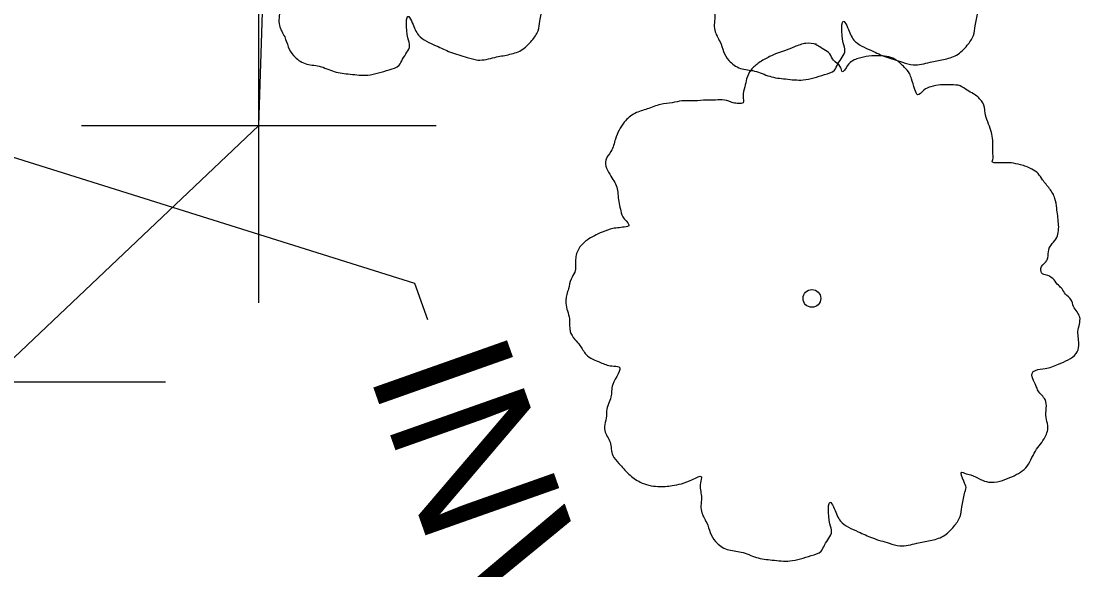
# Model space of a CAD drawing. Extents: x 2004847 to 2009016, y 1134161 to 1140101.
# Drawn here: x 2007632.02 to 2007661.9, y 1137769.44 to 1137784.91 of the extents above; entities that cross this region are included whole.
import ezdxf

# ---------------------------------------------------------------- set-up
doc = ezdxf.new("R2010")
doc.units = 0
for name, color, linetype in [('RD_EX_DR_Inlet_txCode', 7, 'Continuous'), ('RD_EX_DV_Prop_txCode', 7, 'Continuous'), ('RD_EX_Misc', 7, 'Continuous'), ('RD_EX_VEG', 7, 'Continuous')]:
    doc.layers.add(name, color=color, linetype=linetype)

msp = doc.modelspace()

# ---------------------------------------------------------------- linework, layer by layer
at = {"layer": 'RD_EX_DR_Inlet_txCode'}
msp.add_lwpolyline([(2007629.628, 1137781.754), (2007643.113, 1137777.522), (2007643.475, 1137776.497)], dxfattribs=at)
at = {"layer": 'RD_EX_DV_Prop_txCode'}
for p, q in [((2007638.724, 1137776.963), (2007638.724, 1137786.963)), ((2007633.724, 1137781.963), (2007643.724, 1137781.963)), ((2007626.092, 1137774.742), (2007636.092, 1137774.742))]:
    msp.add_line(p, q, dxfattribs=at)
at = {"layer": 'RD_EX_Misc'}
msp.add_lwpolyline([(2007623.332, 1137803.528), (2007622.831, 1137782.721), (2007631.092, 1137774.742), (2007638.724, 1137781.963), (2007639.349, 1137801.441), (2007623.332, 1137803.528)], dxfattribs=at)
at = {"layer": 'RD_EX_VEG'}
for centre, radius in [((2007654.318, 1137777.091), 0.25), ((2007654.305, 1137777.072), 0.0001)]:
    msp.add_circle(centre, radius, dxfattribs=at)
for points in [[(2007642.549, 1137797.957), (2007642.249, 1137797.982), (2007641.924, 1137797.882), (2007641.674, 1137797.782), (2007641.449, 1137797.707), (2007641.225, 1137797.607), (2007640.925, 1137797.433), (2007640.7, 1137797.233), (2007640.575, 1137796.983), (2007640.525, 1137796.758), (2007640.475, 1137796.483), (2007640.475, 1137796.308), (2007640.35, 1137796.283), (2007640.2, 1137796.308), (2007639.95, 1137796.383), (2007639.7, 1137796.383), (2007639.45, 1137796.383), (2007639.1, 1137796.358), (2007638.751, 1137796.358), (2007638.476, 1137796.308), (2007638.151, 1137796.258), (2007637.776, 1137796.133), (2007637.426, 1137796.008), (2007637.126, 1137795.758), (2007636.876, 1137795.283), (2007636.751, 1137794.934), (2007636.602, 1137794.684), (2007636.751, 1137794.234), (2007636.926, 1137793.884), (2007636.951, 1137793.684), (2007637.026, 1137793.259), (2007637.126, 1137793.034), (2007637.251, 1137792.834), (2007637.176, 1137792.81), (2007636.801, 1137792.76), (2007636.502, 1137792.66), (2007636.077, 1137792.435), (2007635.852, 1137792.21), (2007635.752, 1137791.885), (2007635.727, 1137791.535), (2007635.627, 1137791.335), (2007635.552, 1137791.06), (2007635.527, 1137790.985), (2007635.477, 1137790.66), (2007635.577, 1137790.211), (2007635.602, 1137789.861), (2007635.727, 1137789.636), (2007635.877, 1137789.461), (2007636.052, 1137789.211), (2007636.452, 1137788.986), (2007636.776, 1137788.886), (2007636.976, 1137788.861), (2007636.801, 1137788.361), (2007636.751, 1137788.012), (2007636.627, 1137787.612), (2007636.627, 1137787.537), (2007636.577, 1137787.062), (2007636.726, 1137786.737), (2007636.801, 1137786.362), (2007636.976, 1137786.137), (2007637.251, 1137785.838), (2007637.576, 1137785.613), (2007638.076, 1137785.488), (2007638.476, 1137785.513), (2007639.051, 1137785.688), (2007639.3, 1137785.763), (2007639.275, 1137785.588), (2007639.3, 1137785.213), (2007639.3, 1137784.788), (2007639.45, 1137784.463), (2007639.55, 1137784.188), (2007639.7, 1137783.938), (2007640.025, 1137783.714), (2007640.425, 1137783.639), (2007640.85, 1137783.489), (2007641.3, 1137783.414), (2007641.799, 1137783.389), (2007642.399, 1137783.539), (2007642.674, 1137783.664), (2007642.774, 1137783.838), (2007642.974, 1137784.213), (2007642.924, 1137784.438), (2007642.949, 1137785.038), (2007643.049, 1137784.863), (2007643.224, 1137784.513), (2007643.723, 1137784.213), (2007644.123, 1137784.038), (2007644.598, 1137783.888), (2007644.898, 1137783.813), (2007645.373, 1137783.888), (2007645.748, 1137783.963), (2007646.122, 1137784.088), (2007646.422, 1137784.363), (2007646.597, 1137784.638), (2007646.647, 1137784.913), (2007646.722, 1137785.288), (2007646.772, 1137785.463)], [(2007654.826, 1137797.821), (2007654.526, 1137797.846), (2007654.201, 1137797.746), (2007653.951, 1137797.646), (2007653.726, 1137797.571), (2007653.502, 1137797.471), (2007653.202, 1137797.297), (2007652.977, 1137797.097), (2007652.852, 1137796.847), (2007652.802, 1137796.622), (2007652.752, 1137796.347), (2007652.752, 1137796.172), (2007652.627, 1137796.147), (2007652.477, 1137796.172), (2007652.227, 1137796.247), (2007651.977, 1137796.247), (2007651.727, 1137796.247), (2007651.377, 1137796.222), (2007651.028, 1137796.222), (2007650.753, 1137796.172), (2007650.428, 1137796.122), (2007650.053, 1137795.997), (2007649.703, 1137795.872), (2007649.403, 1137795.622), (2007649.153, 1137795.147), (2007649.028, 1137794.798), (2007648.879, 1137794.548), (2007649.028, 1137794.098), (2007649.203, 1137793.748), (2007649.228, 1137793.548), (2007649.303, 1137793.123), (2007649.403, 1137792.898), (2007649.528, 1137792.698), (2007649.453, 1137792.674), (2007649.078, 1137792.624), (2007648.779, 1137792.524), (2007648.354, 1137792.299), (2007648.129, 1137792.074), (2007648.029, 1137791.749), (2007648.004, 1137791.399), (2007647.904, 1137791.199), (2007647.829, 1137790.924), (2007647.804, 1137790.849), (2007647.754, 1137790.524), (2007647.854, 1137790.075), (2007647.879, 1137789.725), (2007648.004, 1137789.5), (2007648.154, 1137789.325), (2007648.329, 1137789.075), (2007648.729, 1137788.85), (2007649.053, 1137788.75), (2007649.253, 1137788.725), (2007649.078, 1137788.225), (2007649.028, 1137787.876), (2007648.904, 1137787.476), (2007648.904, 1137787.401), (2007648.854, 1137786.926), (2007649.003, 1137786.601), (2007649.078, 1137786.226), (2007649.253, 1137786.001), (2007649.528, 1137785.702), (2007649.853, 1137785.477), (2007650.353, 1137785.352), (2007650.753, 1137785.377), (2007651.328, 1137785.552), (2007651.577, 1137785.627), (2007651.552, 1137785.452), (2007651.577, 1137785.077), (2007651.577, 1137784.652), (2007651.727, 1137784.327), (2007651.827, 1137784.052), (2007651.977, 1137783.802), (2007652.302, 1137783.578), (2007652.702, 1137783.503), (2007653.127, 1137783.353), (2007653.577, 1137783.278), (2007654.076, 1137783.253), (2007654.676, 1137783.403), (2007654.951, 1137783.528), (2007655.051, 1137783.702), (2007655.251, 1137784.077), (2007655.201, 1137784.302), (2007655.226, 1137784.902), (2007655.326, 1137784.727), (2007655.501, 1137784.377), (2007656, 1137784.077), (2007656.4, 1137783.902), (2007656.875, 1137783.752), (2007657.175, 1137783.677), (2007657.65, 1137783.752), (2007658.025, 1137783.827), (2007658.399, 1137783.952), (2007658.699, 1137784.227), (2007658.874, 1137784.502), (2007658.924, 1137784.777), (2007658.999, 1137785.152), (2007659.049, 1137785.327)], [(2007654.45, 1137784.258), (2007654.15, 1137784.283), (2007653.825, 1137784.183), (2007653.575, 1137784.083), (2007653.35, 1137784.008), (2007653.126, 1137783.908), (2007652.826, 1137783.734), (2007652.601, 1137783.534), (2007652.476, 1137783.284), (2007652.426, 1137783.059), (2007652.376, 1137782.784), (2007652.376, 1137782.609), (2007652.251, 1137782.584), (2007652.101, 1137782.609), (2007651.851, 1137782.684), (2007651.601, 1137782.684), (2007651.351, 1137782.684), (2007651.001, 1137782.659), (2007650.652, 1137782.659), (2007650.377, 1137782.609), (2007650.052, 1137782.559), (2007649.677, 1137782.434), (2007649.327, 1137782.309), (2007649.027, 1137782.059), (2007648.777, 1137781.584), (2007648.652, 1137781.235), (2007648.503, 1137780.985), (2007648.652, 1137780.535), (2007648.827, 1137780.185), (2007648.852, 1137779.985), (2007648.927, 1137779.56), (2007649.027, 1137779.335), (2007649.152, 1137779.135), (2007649.077, 1137779.111), (2007648.702, 1137779.061), (2007648.403, 1137778.961), (2007647.978, 1137778.736), (2007647.753, 1137778.511), (2007647.653, 1137778.186), (2007647.628, 1137777.836), (2007647.528, 1137777.636), (2007647.453, 1137777.361), (2007647.428, 1137777.286), (2007647.378, 1137776.961), (2007647.478, 1137776.512), (2007647.503, 1137776.162), (2007647.628, 1137775.937), (2007647.778, 1137775.762), (2007647.953, 1137775.512), (2007648.353, 1137775.287), (2007648.677, 1137775.187), (2007648.877, 1137775.162), (2007648.702, 1137774.662), (2007648.652, 1137774.313), (2007648.528, 1137773.913), (2007648.528, 1137773.838), (2007648.478, 1137773.363), (2007648.627, 1137773.038), (2007648.702, 1137772.663), (2007648.877, 1137772.438), (2007649.152, 1137772.139), (2007649.477, 1137771.914), (2007649.977, 1137771.789), (2007650.377, 1137771.814), (2007650.952, 1137771.989), (2007651.201, 1137772.064), (2007651.176, 1137771.889), (2007651.201, 1137771.514), (2007651.201, 1137771.089), (2007651.351, 1137770.764), (2007651.451, 1137770.489), (2007651.601, 1137770.239), (2007651.926, 1137770.015), (2007652.326, 1137769.94), (2007652.751, 1137769.79), (2007653.201, 1137769.715), (2007653.7, 1137769.69), (2007654.3, 1137769.84), (2007654.575, 1137769.965), (2007654.675, 1137770.139), (2007654.875, 1137770.514), (2007654.825, 1137770.739), (2007654.85, 1137771.339), (2007654.95, 1137771.164), (2007655.125, 1137770.814), (2007655.624, 1137770.514), (2007656.024, 1137770.339), (2007656.499, 1137770.189), (2007656.799, 1137770.114), (2007657.274, 1137770.189), (2007657.649, 1137770.264), (2007658.023, 1137770.389), (2007658.323, 1137770.664), (2007658.498, 1137770.939), (2007658.548, 1137771.214), (2007658.623, 1137771.589), (2007658.673, 1137771.764)], [(2007658.673, 1137771.764), (2007658.598, 1137771.939), (2007658.548, 1137772.189), (2007658.623, 1137772.164), (2007658.798, 1137772.114), (2007659.073, 1137771.989), (2007659.298, 1137771.914), (2007659.623, 1137771.939), (2007659.898, 1137772.039), (2007660.347, 1137772.314), (2007660.622, 1137772.788), (2007660.897, 1137773.188), (2007660.972, 1137773.513), (2007660.922, 1137773.738), (2007660.897, 1137774.238), (2007660.697, 1137774.488), (2007660.647, 1137774.612), (2007660.547, 1137775.012), (2007660.622, 1137775.062), (2007660.897, 1137775.112), (2007661.272, 1137775.237), (2007661.547, 1137775.362), (2007661.772, 1137775.537), (2007661.847, 1137775.762), (2007661.822, 1137776.162), (2007661.872, 1137776.562), (2007661.797, 1137776.712), (2007661.697, 1137776.861), (2007661.622, 1137777.061), (2007661.472, 1137777.211), (2007661.372, 1137777.361), (2007661.272, 1137777.461), (2007661.147, 1137777.611), (2007660.972, 1137777.736), (2007660.822, 1137777.786), (2007660.772, 1137777.936), (2007660.922, 1137778.136), (2007660.972, 1137778.236), (2007660.997, 1137778.461), (2007661.222, 1137778.811), (2007661.272, 1137779.21), (2007661.222, 1137779.635), (2007661.172, 1137779.91), (2007661.022, 1137780.185), (2007660.822, 1137780.435), (2007660.697, 1137780.61), (2007660.522, 1137780.735), (2007660.197, 1137780.86), (2007659.948, 1137780.91), (2007659.598, 1137780.91), (2007659.398, 1137780.96), (2007659.423, 1137781.01), (2007659.423, 1137781.16), (2007659.423, 1137781.435), (2007659.348, 1137781.884), (2007659.198, 1137782.384), (2007659.198, 1137782.409), (2007659.098, 1137782.659), (2007658.873, 1137782.859), (2007658.698, 1137782.959), (2007658.498, 1137783.084), (2007658.248, 1137783.109), (2007657.948, 1137783.109), (2007657.674, 1137783.059), (2007657.474, 1137782.959), (2007657.299, 1137782.834), (2007657.224, 1137782.984), (2007657.124, 1137783.284), (2007657.074, 1137783.434), (2007656.924, 1137783.609), (2007656.699, 1137783.808), (2007656.249, 1137783.933), (2007655.624, 1137783.858), (2007655.325, 1137783.659), (2007655.175, 1137783.484), (2007655.125, 1137783.609), (2007654.925, 1137783.808), (2007654.825, 1137783.983), (2007654.65, 1137784.108), (2007654.5, 1137784.208), (2007654.4, 1137784.258)]]:
    msp.add_spline(points, degree=3, dxfattribs=at)

# ---------------------------------------------------------------- texts
at = {"layer": 'RD_EX_DR_Inlet_txCode'}
msp.add_text("INV=576.84'", height=4.00001, rotation=289.4494, dxfattribs=at).set_placement((2007641.785, 1137775.045))

doc.saveas('drawing.dxf')
